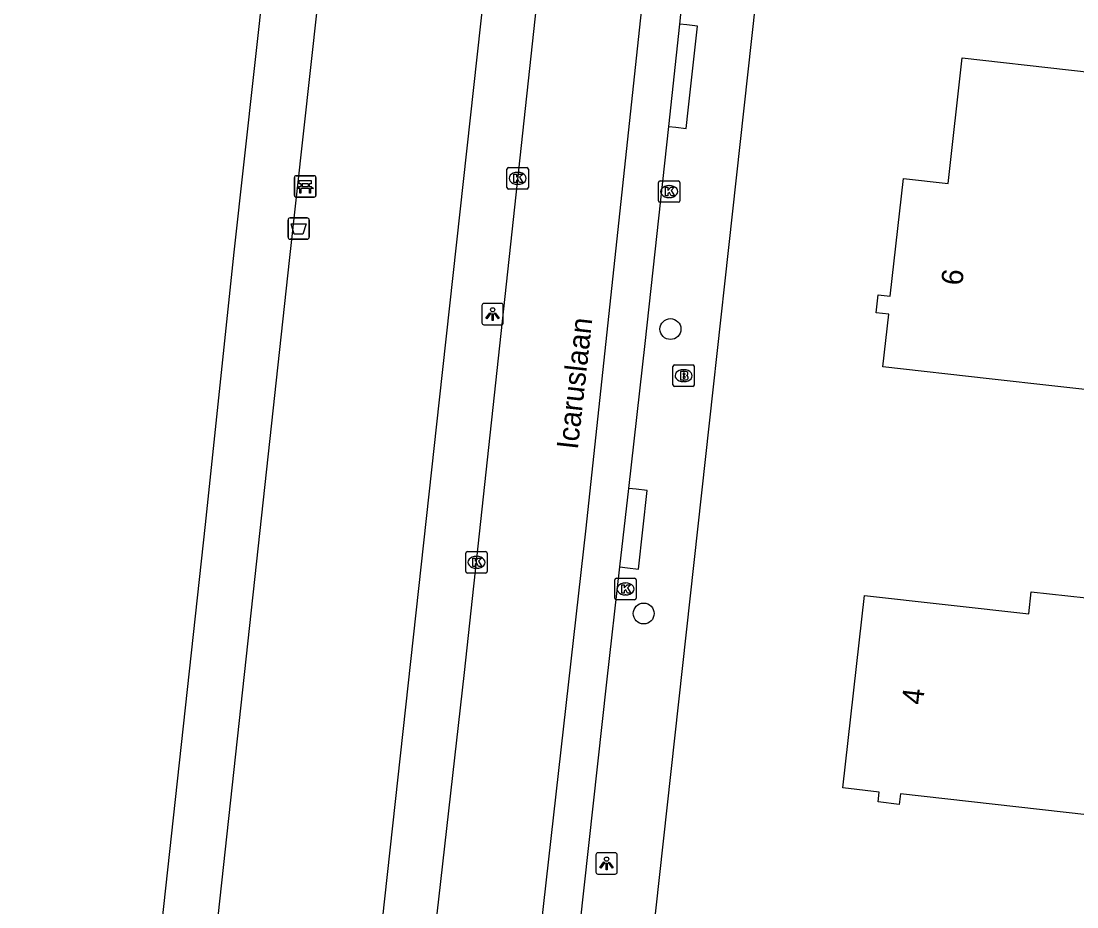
# Model space of a CAD drawing. Extents: x 162186 to 163152, y 385513 to 386513.
# Drawn here: x 162232.21 to 162281.56, y 385789.24 to 385830.63 of the extents above; entities that cross this region are included whole.
import ezdxf

# ---------------------------------------------------------------- set-up
doc = ezdxf.new("R2010")
doc.units = 0
for name, color, linetype in [('IMGEO_Afvalbak', 7, 'Continuous'), ('IMGEO_Bank', 7, 'Continuous'), ('IMGEO_Boom', 7, 'Continuous'), ('IMGEO_Brandkraan', 7, 'Continuous'), ('IMGEO_Kolk', 7, 'Continuous'), ('IMGEO_Lichtpunt', 7, 'Continuous'), ('IMGEO_Openbare_ruimte_label', 7, 'Continuous'), ('IMGEO_Pand', 7, 'Continuous'), ('IMGEO_Pand_nummerreeks', 7, 'Continuous'), ('IMGEO_Rijbaan_lokaal_open', 7, 'Continuous'), ('IMGEO_Voetpad_open', 7, 'Continuous')]:
    doc.layers.add(name, color=color, linetype=linetype)

msp = doc.modelspace()

# ---------------------------------------------------------------- linework, layer by layer
at = {"layer": 'IMGEO_Afvalbak'}
for p, q in [((162244.69, 385820.539), (162244.69, 385821.339)), ((162244.69, 385821.339), (162244.69, 385820.539)), ((162244.79, 385821.439), (162245.58, 385821.439)), ((162245.58, 385821.439), (162244.79, 385821.439)), ((162245.68, 385821.339), (162245.68, 385820.539)), ((162245.68, 385820.539), (162245.68, 385821.339)), ((162245.58, 385820.439), (162244.79, 385820.439)), ((162244.79, 385820.439), (162245.58, 385820.439))]:
    msp.add_line(p, q, dxfattribs=at)
msp.add_lwpolyline([(162244.833, 385821.153), (162245.537, 385821.153), (162245.388, 385820.683), (162244.982, 385820.683), (162244.833, 385821.153)], dxfattribs=at)
for centre, start, end in [((162244.79, 385821.339), 90, 180), ((162244.79, 385821.339), 90, 180), ((162245.58, 385821.339), 0, 90), ((162245.58, 385821.339), 360, 90), ((162244.79, 385820.539), 180, 270), ((162244.79, 385820.539), 180, 270), ((162245.58, 385820.539), 270, 0), ((162245.58, 385820.539), 270, 0)]:
    msp.add_arc(centre, 0.1, start, end, dxfattribs=at)
at = {"layer": 'IMGEO_Bank'}
for p, q in [((162244.993, 385822.482), (162244.993, 385823.323)), ((162244.993, 385823.323), (162244.993, 385822.482)), ((162245.068, 385823.407), (162245.909, 385823.407)), ((162245.909, 385823.407), (162245.068, 385823.407)), ((162245.993, 385823.332), (162245.993, 385822.491)), ((162245.993, 385822.491), (162245.993, 385823.332)), ((162245.69, 385822.805), (162245.297, 385822.805)), ((162245.302, 385822.913), (162245.302, 385823.019)), ((162245.346, 385823.019), (162245.346, 385822.913)), ((162245.634, 385823.025), (162245.352, 385823.025)), ((162245.352, 385822.907), (162245.634, 385822.907)), ((162245.64, 385822.913), (162245.64, 385823.019)), ((162245.684, 385823.019), (162245.684, 385822.913)), ((162245.918, 385822.407), (162245.077, 385822.407)), ((162245.077, 385822.407), (162245.918, 385822.407))]:
    msp.add_line(p, q, dxfattribs=at)
for points in [[(162245.24, 385822.805), (162245.098, 385822.805), (162245.21, 385822.907), (162245.296, 385822.907)], [(162245.296, 385823.025), (162245.21, 385823.025), (162245.21, 385823.186), (162245.773, 385823.186), (162245.773, 385823.025), (162245.69, 385823.025)], [(162245.29, 385822.798), (162245.29, 385822.591), (162245.247, 385822.591), (162245.247, 385822.798)], [(162245.69, 385822.907), (162245.773, 385822.907), (162245.885, 385822.805), (162245.746, 385822.805)], [(162245.74, 385822.798), (162245.74, 385822.591), (162245.696, 385822.591), (162245.696, 385822.798)]]:
    msp.add_lwpolyline(points, dxfattribs=at)
for centre, radius, start, end in [((162245.071, 385823.329), 0.0779, 92.4484, 184.2845), ((162245.071, 385823.329), 0.0779, 92.4484, 184.2845), ((162245.915, 385823.329), 0.0779, 2.4484, 94.2845), ((162245.915, 385823.329), 0.0779, 2.4484, 94.2845), ((162245.24, 385822.798), 0.00671, 2.8957, 87.1043), ((162245.297, 385822.798), 0.00671, 92.8957, 177.1043), ((162245.295, 385823.018), 0.00671, 2.8957, 87.1043), ((162245.295, 385822.914), 0.00671, 272.8957, 357.1043), ((162245.352, 385823.018), 0.00671, 92.8957, 177.1043), ((162245.352, 385822.914), 0.00671, 182.8957, 267.1043), ((162245.634, 385823.018), 0.00671, 2.8957, 87.1043), ((162245.634, 385822.914), 0.00671, 272.8957, 357.1043), ((162245.691, 385823.018), 0.00671, 92.8957, 177.1043), ((162245.691, 385822.914), 0.00671, 182.8957, 267.1043), ((162245.689, 385822.798), 0.00671, 2.8957, 87.1043), ((162245.746, 385822.798), 0.00671, 92.8957, 177.1043), ((162245.071, 385822.485), 0.0779, 182.4484, 274.2845), ((162245.071, 385822.485), 0.0779, 182.4484, 274.2845), ((162245.915, 385822.485), 0.0779, 272.4484, 4.2845), ((162245.915, 385822.485), 0.0779, 272.4484, 4.2845)]:
    msp.add_arc(centre, radius, start, end, dxfattribs=at)
at = {"layer": 'IMGEO_Boom'}
for centre in [(162262.566, 385816.243), (162261.315, 385802.951)]:
    msp.add_circle(centre, 0.489, dxfattribs=at)
at = {"layer": 'IMGEO_Brandkraan'}
for p, q in [((162262.681, 385813.64), (162262.681, 385814.492)), ((162262.756, 385814.566), (162263.608, 385814.566)), ((162263.169, 385814.346), (162263.194, 385814.346)), ((162263.682, 385814.492), (162263.682, 385813.64)), ((162263.608, 385813.566), (162262.756, 385813.566)), ((162263.192, 385813.786), (162263.167, 385813.786))]:
    msp.add_line(p, q, dxfattribs=at)
for points in [[(162262.681, 385813.64), (162262.681, 385814.492)], [(162262.756, 385814.566), (162263.608, 385814.566)], [(162263.682, 385814.492), (162263.682, 385813.64)], [(162263.029, 385814.266), (162263.029, 385813.866), (162263.242, 385813.866)], [(162263.26, 385814.266), (162263.029, 385814.266)], [(162263.208, 385814.185), (162263.154, 385814.185), (162263.154, 385814.109)], [(162263.154, 385814.109), (162263.207, 385814.109)], [(162263.216, 385814.033), (162263.154, 385814.033), (162263.154, 385813.952)], [(162263.154, 385813.952), (162263.216, 385813.952)], [(162263.608, 385813.566), (162262.756, 385813.566)]]:
    msp.add_lwpolyline(points, dxfattribs=at)
for centre, radius, start, end in [((162262.758, 385814.49), 0.0765, 91.552, 178.448), ((162262.758, 385814.49), 0.0765, 91.552, 178.448), ((162263.606, 385814.49), 0.0765, 1.552, 88.448), ((162263.606, 385814.49), 0.0765, 1.552, 88.448), ((162263.209, 385814.147), 0.0379, 267.8285, 90.9355), ((162263.217, 385813.992), 0.0404, 269.8759, 90.5077), ((162263.248, 385814.117), 0.251, 268.6676, 293.5347), ((162263.264, 385814.121), 0.145, 59.4692, 91.5367), ((162263.289, 385814.168), 0.0922, 285.5137, 58.1501), ((162263.294, 385813.976), 0.105, 301.3115, 78.989), ((162262.758, 385813.642), 0.0765, 181.552, 268.448), ((162262.758, 385813.642), 0.0765, 181.552, 268.448), ((162263.606, 385813.642), 0.0765, 271.552, 358.448), ((162263.606, 385813.642), 0.0765, 271.552, 358.448)]:
    msp.add_arc(centre, radius, start, end, dxfattribs=at)
for centre, major_axis, ratio, start_param, end_param in [((162263.168, 385814.066), (-0.387, 0.002), 0.722429, 4.712389, 7.853982), ((162263.193, 385814.066), (-0.39, 0.002), 0.717154, 1.570796, 4.712389)]:
    msp.add_ellipse(centre, major_axis=major_axis, ratio=ratio, start_param=start_param, end_param=end_param, dxfattribs=at)
at = {"layer": 'IMGEO_Kolk'}
for p, q in [((162254.998, 385823.786), (162255.85, 385823.786)), ((162254.923, 385822.86), (162254.923, 385823.712)), ((162255.411, 385823.566), (162255.436, 385823.566)), ((162255.924, 385823.712), (162255.924, 385822.86)), ((162255.85, 385822.786), (162254.998, 385822.786)), ((162255.434, 385823.006), (162255.409, 385823.006)), ((162262.007, 385822.24), (162262.007, 385823.092)), ((162262.082, 385823.166), (162262.934, 385823.166)), ((162262.495, 385822.946), (162262.52, 385822.946)), ((162263.008, 385823.092), (162263.008, 385822.24)), ((162262.518, 385822.386), (162262.493, 385822.386)), ((162262.934, 385822.166), (162262.082, 385822.166)), ((162253, 385804.918), (162253, 385805.77)), ((162253.075, 385805.844), (162253.927, 385805.844)), ((162253.488, 385805.624), (162253.513, 385805.624)), ((162254.001, 385805.77), (162254.001, 385804.918)), ((162253.511, 385805.064), (162253.486, 385805.064)), ((162253.927, 385804.844), (162253.075, 385804.844)), ((162259.966, 385803.672), (162259.966, 385804.524)), ((162260.041, 385804.598), (162260.893, 385804.598)), ((162260.967, 385804.524), (162260.967, 385803.672)), ((162260.454, 385804.378), (162260.479, 385804.378)), ((162260.893, 385803.598), (162260.041, 385803.598)), ((162260.477, 385803.818), (162260.452, 385803.818))]:
    msp.add_line(p, q, dxfattribs=at)
for points in [[(162254.998, 385823.786), (162255.85, 385823.786)], [(162254.923, 385822.86), (162254.923, 385823.712)], [(162255.244, 385823.486), (162255.367, 385823.486), (162255.367, 385823.335), (162255.497, 385823.486), (162255.661, 385823.486), (162255.515, 385823.335), (162255.668, 385823.086), (162255.516, 385823.086), (162255.431, 385823.25), (162255.367, 385823.183), (162255.367, 385823.086), (162255.244, 385823.086), (162255.244, 385823.486)], [(162255.924, 385823.712), (162255.924, 385822.86)], [(162255.85, 385822.786), (162254.998, 385822.786)], [(162262.007, 385822.24), (162262.007, 385823.092)], [(162262.082, 385823.166), (162262.934, 385823.166)], [(162262.328, 385822.866), (162262.451, 385822.866), (162262.451, 385822.715), (162262.581, 385822.866), (162262.745, 385822.866), (162262.599, 385822.715), (162262.752, 385822.466), (162262.6, 385822.466), (162262.515, 385822.63), (162262.451, 385822.563), (162262.451, 385822.466), (162262.328, 385822.466), (162262.328, 385822.866)], [(162263.008, 385823.092), (162263.008, 385822.24)], [(162262.934, 385822.166), (162262.082, 385822.166)], [(162253, 385804.918), (162253, 385805.77)], [(162253.075, 385805.844), (162253.927, 385805.844)], [(162253.321, 385805.544), (162253.444, 385805.544), (162253.444, 385805.393), (162253.574, 385805.544), (162253.738, 385805.544), (162253.592, 385805.393), (162253.745, 385805.144), (162253.593, 385805.144), (162253.508, 385805.308), (162253.444, 385805.241), (162253.444, 385805.144), (162253.321, 385805.144), (162253.321, 385805.544)], [(162254.001, 385805.77), (162254.001, 385804.918)], [(162253.927, 385804.844), (162253.075, 385804.844)], [(162259.966, 385803.672), (162259.966, 385804.524)], [(162260.041, 385804.598), (162260.893, 385804.598)], [(162260.967, 385804.524), (162260.967, 385803.672)], [(162260.287, 385804.298), (162260.41, 385804.298), (162260.41, 385804.147), (162260.54, 385804.298), (162260.704, 385804.298), (162260.558, 385804.147), (162260.711, 385803.898), (162260.559, 385803.898), (162260.474, 385804.062), (162260.41, 385803.995), (162260.41, 385803.898), (162260.287, 385803.898), (162260.287, 385804.298)], [(162260.893, 385803.598), (162260.041, 385803.598)]]:
    msp.add_lwpolyline(points, dxfattribs=at)
for centre, start, end in [((162255, 385823.71), 91.552, 178.448), ((162255, 385823.71), 91.552, 178.448), ((162255.848, 385823.71), 1.552, 88.448), ((162255.848, 385823.71), 1.552, 88.448), ((162255, 385822.862), 181.552, 268.448), ((162255, 385822.862), 181.552, 268.448), ((162255.848, 385822.862), 271.552, 358.448), ((162255.848, 385822.862), 271.552, 358.448), ((162262.084, 385823.09), 91.552, 178.448), ((162262.084, 385823.09), 91.552, 178.448), ((162262.932, 385823.09), 1.552, 88.448), ((162262.932, 385823.09), 1.552, 88.448), ((162262.084, 385822.242), 181.552, 268.448), ((162262.084, 385822.242), 181.552, 268.448), ((162262.932, 385822.242), 271.552, 358.448), ((162262.932, 385822.242), 271.552, 358.448), ((162253.077, 385805.768), 91.552, 178.448), ((162253.077, 385805.768), 91.552, 178.448), ((162253.925, 385805.768), 1.552, 88.448), ((162253.925, 385805.768), 1.552, 88.448), ((162253.077, 385804.92), 181.552, 268.448), ((162253.077, 385804.92), 181.552, 268.448), ((162253.925, 385804.92), 271.552, 358.448), ((162253.925, 385804.92), 271.552, 358.448), ((162260.043, 385804.522), 91.552, 178.448), ((162260.043, 385804.522), 91.552, 178.448), ((162260.891, 385804.522), 1.552, 88.448), ((162260.891, 385804.522), 1.552, 88.448), ((162260.043, 385803.674), 181.552, 268.448), ((162260.043, 385803.674), 181.552, 268.448), ((162260.891, 385803.674), 271.552, 358.448), ((162260.891, 385803.674), 271.552, 358.448)]:
    msp.add_arc(centre, 0.0765, start, end, dxfattribs=at)
for centre, major_axis, ratio, start_param, end_param in [((162255.41, 385823.286), (-0.387, 0.002), 0.722429, 4.712389, 7.853982), ((162255.435, 385823.286), (-0.39, 0.002), 0.717154, 1.570796, 4.712389), ((162262.494, 385822.666), (-0.387, 0.002), 0.722429, 4.712389, 7.853982), ((162262.519, 385822.666), (-0.39, 0.002), 0.717154, 1.570796, 4.712389), ((162253.487, 385805.344), (-0.387, 0.002), 0.722429, 4.712389, 7.853982), ((162253.512, 385805.344), (-0.39, 0.002), 0.717154, 1.570796, 4.712389), ((162260.453, 385804.098), (-0.387, 0.002), 0.722429, 4.712389, 7.853982), ((162260.478, 385804.098), (-0.39, 0.002), 0.717154, 1.570796, 4.712389)]:
    msp.add_ellipse(centre, major_axis=major_axis, ratio=ratio, start_param=start_param, end_param=end_param, dxfattribs=at)
at = {"layer": 'IMGEO_Lichtpunt'}
for p, q in [((162253.755, 385817.345), (162253.755, 385816.538)), ((162253.755, 385817.345), (162253.755, 385816.538)), ((162254.657, 385817.44), (162253.849, 385817.44)), ((162254.657, 385817.44), (162253.849, 385817.44)), ((162254.751, 385816.538), (162254.751, 385817.345)), ((162254.751, 385816.538), (162254.751, 385817.345)), ((162253.849, 385816.444), (162254.657, 385816.444)), ((162253.849, 385816.444), (162254.657, 385816.444)), ((162259.08, 385791.677), (162259.08, 385790.87)), ((162259.08, 385791.677), (162259.08, 385790.87)), ((162259.982, 385791.772), (162259.174, 385791.772)), ((162259.982, 385791.772), (162259.174, 385791.772)), ((162260.076, 385790.87), (162260.076, 385791.677)), ((162260.076, 385790.87), (162260.076, 385791.677)), ((162259.174, 385790.776), (162259.982, 385790.776)), ((162259.174, 385790.776), (162259.982, 385790.776))]:
    msp.add_line(p, q, dxfattribs=at)
for points in [[(162254.129, 385817.009), (162254.168, 385816.981), (162253.98, 385816.719), (162253.942, 385816.746), (162254.129, 385817.009)], [(162254.231, 385816.961), (162254.278, 385816.961), (162254.278, 385816.639), (162254.231, 385816.639), (162254.231, 385816.961)], [(162254.341, 385816.981), (162254.379, 385817.008), (162254.566, 385816.746), (162254.527, 385816.718), (162254.341, 385816.981)], [(162259.454, 385791.341), (162259.493, 385791.313), (162259.305, 385791.051), (162259.267, 385791.078), (162259.454, 385791.341)], [(162259.556, 385791.293), (162259.603, 385791.293), (162259.603, 385790.971), (162259.556, 385790.971), (162259.556, 385791.293)], [(162259.666, 385791.313), (162259.704, 385791.34), (162259.891, 385791.078), (162259.852, 385791.05), (162259.666, 385791.313)]]:
    msp.add_lwpolyline(points, dxfattribs=at)
for centre in [(162254.254, 385817.143), (162259.579, 385791.475)]:
    msp.add_circle(centre, 0.0994, dxfattribs=at)
for centre, start, end in [((162253.849, 385817.345), 90, 180), ((162253.849, 385817.345), 90, 180), ((162254.657, 385817.345), 0, 90), ((162254.657, 385817.345), 0, 90), ((162253.849, 385816.538), 180, 270), ((162253.849, 385816.538), 180, 270), ((162254.657, 385816.538), 270, 0), ((162254.657, 385816.538), 270, 360), ((162259.174, 385791.677), 90, 180), ((162259.174, 385791.677), 90, 180), ((162259.982, 385791.677), 0, 90), ((162259.982, 385791.677), 0, 90), ((162259.174, 385790.87), 180, 270), ((162259.174, 385790.87), 180, 270), ((162259.982, 385790.87), 270, 0), ((162259.982, 385790.87), 270, 360)]:
    msp.add_arc(centre, 0.0946, start, end, dxfattribs=at)
at = {"layer": 'IMGEO_Pand'}
for points in [[(162292.13, 385820.391), (162289.997, 385820.631), (162290.237, 385822.767), (162284.215, 385823.446), (162284.131, 385822.703), (162284.668, 385822.642), (162283.607, 385813.227), (162277.462, 385813.92), (162272.493, 385814.48), (162272.77, 385816.939), (162272.186, 385817.005), (162272.281, 385817.848), (162272.836, 385817.785), (162273.456, 385823.282), (162275.542, 385823.047), (162276.204, 385828.919), (162281.173, 385828.359), (162290.745, 385827.279), (162290.382, 385824.056), (162292.515, 385823.816), (162292.13, 385820.391)], [(162295.493, 385800.643), (162286.252, 385801.683), (162285.437, 385794.435), (162282.169, 385794.802), (162282.028, 385793.55), (162273.315, 385794.53), (162273.259, 385794.035), (162272.274, 385794.146), (162272.326, 385794.611), (162270.63, 385794.802), (162271.642, 385803.798), (162279.311, 385802.935), (162279.428, 385803.967), (162282.003, 385803.678), (162282.394, 385807.241), (162288.886, 385806.529), (162296.067, 385805.741), (162295.493, 385800.643)]]:
    msp.add_lwpolyline(points, dxfattribs=at)
at = {"layer": 'IMGEO_Rijbaan_lokaal_open'}
for points in [[(162262.111, 385885.055), (162261.966, 385883.769), (162260.416, 385869.475), (162252.93, 385800.2), (162247.236, 385750), (162247.072, 385748.555), (162246.596, 385744.328)], [(162266.778, 385881.248), (162263.745, 385854.951), (162258.607, 385806.939), (162253.816, 385764.405), (162251.432, 385743.769)]]:
    msp.add_lwpolyline(points, dxfattribs=at)
at = {"layer": 'IMGEO_Voetpad_open'}
for points in [[(162232.214, 385740.11), (162233.671, 385741.41), (162234.607, 385750), (162240.831, 385807.118), (162242.174, 385819.842), (162249.85, 385889.218), (162251.837, 385891.004), (162259.744, 385890.105)], [(162257.192, 385887.675), (162255.282, 385887.918), (162254.337, 385888.039), (162252.103, 385886.036), (162252.017, 385885.262), (162244.738, 385819.445), (162243.378, 385806.831), (162237.186, 385750), (162236.224, 385741.163), (162237.472, 385739.611)], [(162243.883, 385740.986), (162251.776, 385812.943), (162254.342, 385836.338), (162256.095, 385852.323), (162258.819, 385877.158), (162259.674, 385884.952)], [(162272.085, 385881.922), (162257.565, 385750), (162256.475, 385740.094)], [(162263.003, 385830.487), (162263.12, 385831.562), (162264.718, 385845.658), (162264.944, 385847.554)], [(162262.485, 385825.711), (162263.003, 385830.487)], [(162262.485, 385825.711), (162262.81, 385825.675), (162263.307, 385825.621), (162263.399, 385826.467), (162263.827, 385830.398), (162263.33, 385830.452), (162263.003, 385830.487)], [(162260.615, 385808.801), (162261.386, 385815.571), (162262.485, 385825.711)], [(162260.197, 385805.127), (162260.615, 385808.801)], [(162260.197, 385805.127), (162260.566, 385805.085), (162261.07, 385805.023), (162261.475, 385808.699), (162260.966, 385808.761), (162260.615, 385808.801)], [(162258.325, 385788.292), (162259.585, 385799.742), (162260.197, 385805.127)]]:
    msp.add_lwpolyline(points, dxfattribs=at)

# ---------------------------------------------------------------- texts
at = {"layer": 'IMGEO_Openbare_ruimte_label'}
msp.add_text('Icaruslaan', height=1, rotation=83.6282, dxfattribs=at).set_placement((162258.233, 385810.588))
at = {"layer": 'IMGEO_Pand_nummerreeks'}
for s, rotation, p in [('6', 83.755, (162276.205, 385818.251)), ('4', 83.5831, (162274.365, 385798.66))]:
    msp.add_text(s, height=1, rotation=rotation, dxfattribs=at).set_placement(p)

doc.saveas('drawing.dxf')
